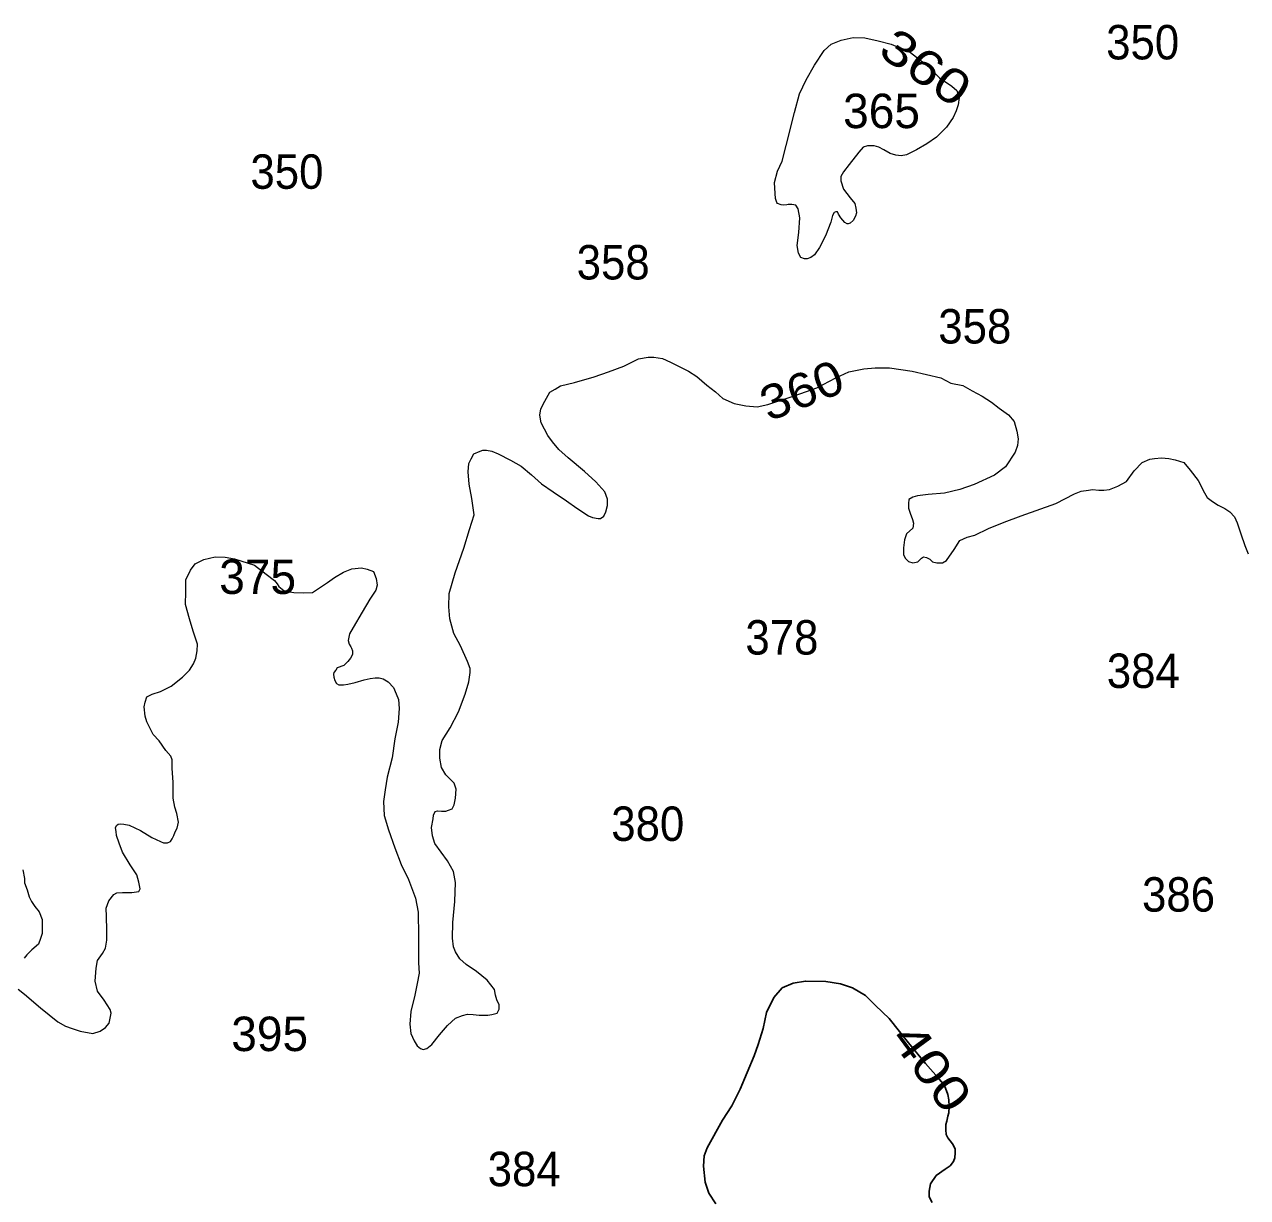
# Model space of a CAD drawing. Extents: x 445.4 to 500, y 8728.7 to 8784.
# Drawn here: x 452.12 to 457.8, y 8746.58 to 8752.03 of the extents above; entities that cross this region are included whole.
import ezdxf
from ezdxf.enums import TextEntityAlignment as Align

# ---------------------------------------------------------------- set-up
doc = ezdxf.new("R2010")
doc.units = 0
doc.header["$LTSCALE"] = 0.064
doc.layers.add('1', color=7, linetype='Continuous', lineweight=25)
doc.layers.add('2', color=7, linetype='Continuous', lineweight=13)
doc.layers.add('21', color=7, linetype='Continuous')
doc.layers.add('61', color=7, linetype='Continuous')

msp = doc.modelspace()

# ---------------------------------------------------------------- linework, layer by layer
at = {"layer": '1'}
msp.add_lwpolyline([(456.3384, 8746.5592), (456.3247, 8746.5846), (456.3247, 8746.6118), (456.3306, 8746.645), (456.3579, 8746.6839), (456.3989, 8746.7132), (456.4223, 8746.7288), (456.4379, 8746.7502), (456.4438, 8746.7658), (456.4458, 8746.7892), (456.4458, 8746.8087), (456.434, 8746.832), (456.4126, 8746.8587), (456.4048, 8746.8743), (456.4028, 8746.8958), (456.4028, 8746.9211), (456.4067, 8746.9367), (456.4126, 8746.9601), (456.4165, 8746.9757), (456.4184, 8747.0049), (456.4165, 8747.0361), (456.4126, 8747.0614), (456.397, 8747.1023), (456.3674, 8747.1384), (456.3089, 8747.2047), (456.2288, 8747.3002), (456.139, 8747.4132), (456.0765, 8747.4736), (456.0292, 8747.5212), (455.9686, 8747.5562), (455.914, 8747.5757), (455.8456, 8747.5855), (455.75, 8747.5874), (455.6933, 8747.5777), (455.6426, 8747.5562), (455.6035, 8747.5114), (455.5703, 8747.4413), (455.5547, 8747.3672), (455.5313, 8747.2932), (455.5118, 8747.2405), (455.447, 8747.0854), (455.4079, 8747.0075), (455.365, 8746.9412), (455.2944, 8746.8133), (455.2807, 8746.7763), (455.2768, 8746.7276), (455.2846, 8746.6536), (455.3022, 8746.6029), (455.3335, 8746.5522)], dxfattribs=at)
at = {"layer": '2'}
msp.add_lwpolyline([(455.6105, 8751.2472), (455.6069, 8751.2989), (455.6213, 8751.3507), (455.6427, 8751.3971), (455.6606, 8751.4703), (455.7, 8751.6228), (455.7232, 8751.7103), (455.7536, 8751.7745), (455.793, 8751.8441), (455.8379, 8751.9111), (455.8701, 8751.9414), (455.9166, 8751.9593), (455.972, 8751.9718), (456.0257, 8751.97), (456.0882, 8751.9557), (456.149, 8751.9414), (456.2385, 8751.9022), (456.3243, 8751.8361), (456.3726, 8751.7844), (456.4298, 8751.7451), (456.4531, 8751.7255), (456.4638, 8751.6933), (456.4602, 8751.6594), (456.4513, 8751.6309), (456.437, 8751.6005), (456.4054, 8751.5547), (456.3589, 8751.5083), (456.3142, 8751.4779), (456.2659, 8751.4494), (456.2194, 8751.4262), (456.1944, 8751.4226), (456.1711, 8751.4244), (456.1443, 8751.4333), (456.1139, 8751.4494), (456.0906, 8751.4619), (456.0692, 8751.469), (456.0388, 8751.469), (456.0191, 8751.4619), (455.9977, 8751.4387), (455.953, 8751.3816), (455.9279, 8751.3476), (455.9154, 8751.3262), (455.9154, 8751.3066), (455.9279, 8751.2673), (455.9583, 8751.2263), (455.9797, 8751.2), (455.9851, 8751.1786), (455.9869, 8751.1572), (455.9833, 8751.1411), (455.9726, 8751.1215), (455.9583, 8751.109), (455.9493, 8751.1054), (455.944, 8751.1054), (455.9332, 8751.1125), (455.9154, 8751.134), (455.9046, 8751.1518), (455.8993, 8751.1625), (455.8921, 8751.1625), (455.8832, 8751.159), (455.876, 8751.1447), (455.8689, 8751.1143), (455.8438, 8751.0501), (455.8152, 8750.9965), (455.792, 8750.9626), (455.7759, 8750.9501), (455.758, 8750.943), (455.7455, 8750.943), (455.7294, 8750.9501), (455.7187, 8750.9698), (455.7115, 8751.0055), (455.7204, 8751.0661), (455.724, 8751.134), (455.7161, 8751.1753), (455.7053, 8751.1932), (455.6875, 8751.1967), (455.6696, 8751.1967), (455.6642, 8751.1949), (455.6499, 8751.1932), (455.6374, 8751.1949), (455.6213, 8751.2003), (455.6177, 8751.2056), (455.6106, 8751.2235)], close=True, dxfattribs=at)
for points in [[(454.0183, 8748.262), (454.0141, 8748.3018), (454.0204, 8748.3417), (454.0225, 8748.3584), (454.031, 8748.3752), (454.0415, 8748.3794), (454.0604, 8748.3773), (454.0793, 8748.3773), (454.0919, 8748.3815), (454.1087, 8748.3873), (454.1192, 8748.4062), (454.1255, 8748.4376), (454.1276, 8748.4795), (454.1192, 8748.5068), (454.1024, 8748.5236), (454.0793, 8748.5466), (454.0604, 8748.5802), (454.052, 8748.6242), (454.052, 8748.664), (454.0625, 8748.706), (454.1003, 8748.7647), (454.1381, 8748.838), (454.1696, 8748.9211), (454.1864, 8748.9777), (454.1927, 8749.0218), (454.1927, 8749.0406), (454.1801, 8749.0721), (454.1486, 8749.1455), (454.1171, 8749.2021), (454.0982, 8749.2712), (454.094, 8749.3272), (454.0961, 8749.388), (454.1234, 8749.4844), (454.1633, 8749.5997), (454.1906, 8749.6857), (454.2117, 8749.754), (454.2012, 8749.8295), (454.1886, 8749.8966), (454.1844, 8749.9532), (454.1865, 8749.993), (454.197, 8750.014), (454.2096, 8750.0371), (454.239, 8750.0496), (454.2516, 8750.0538), (454.2684, 8750.0538), (454.2936, 8750.0496), (454.323, 8750.0371), (454.3797, 8750.0077), (454.4301, 8749.9805), (454.4784, 8749.9406), (454.5246, 8749.8987), (454.5793, 8749.861), (454.6402, 8749.819), (454.6885, 8749.7855), (454.7431, 8749.7498), (454.762, 8749.7415), (454.7872, 8749.7373), (454.7977, 8749.7373), (454.8145, 8749.7477), (454.8229, 8749.7687), (454.8313, 8749.7981), (454.8313, 8749.8274), (454.8187, 8749.861), (454.7767, 8749.9071), (454.7242, 8749.9553), (454.6486, 8750.0182), (454.6045, 8750.058), (454.5751, 8750.0937), (454.554, 8750.123), (454.5225, 8750.1817), (454.5165, 8750.2166), (454.5207, 8750.2459), (454.5396, 8750.2816), (454.5627, 8750.3235), (454.5879, 8750.3382), (454.6131, 8750.3528), (454.6782, 8750.3696), (454.7686, 8750.3948), (454.8358, 8750.4178), (454.9072, 8750.4451), (454.9744, 8750.4786), (455.0206, 8750.487), (455.0458, 8750.487), (455.0857, 8750.4807), (455.1235, 8750.4639), (455.1634, 8750.443), (455.2076, 8750.422), (455.2454, 8750.3969), (455.2927, 8750.3572), (455.3327, 8750.3258), (455.3663, 8750.2943), (455.4188, 8750.2713), (455.4734, 8750.2608), (455.5259, 8750.2566), (455.5763, 8750.2671), (455.7023, 8750.309), (455.8032, 8750.3446), (455.8914, 8750.3908), (455.9523, 8750.418), (456.0216, 8750.4327), (456.0741, 8750.4369)], [(456.0741, 8750.4369), (456.1413, 8750.4369), (456.2456, 8750.4222), (456.3801, 8750.3908), (456.4263, 8750.3656), (456.4809, 8750.3551), (456.525, 8750.33), (456.5712, 8750.3048), (456.6153, 8750.2776), (456.651, 8750.2503), (456.693, 8750.2189), (456.7203, 8750.1874), (456.7329, 8750.1434), (456.7392, 8750.1077), (456.735, 8750.0763), (456.7245, 8750.0449), (456.6805, 8749.9768), (456.628, 8749.9391), (456.5335, 8749.8951), (456.4684, 8749.872), (456.397, 8749.8552), (456.3213, 8749.8489), (456.2709, 8749.8417), (456.2499, 8749.8354), (456.231, 8749.8249), (456.2289, 8749.806), (456.2289, 8749.7851), (456.2373, 8749.762), (456.2478, 8749.7326), (456.252, 8749.7159), (456.2499, 8749.6928), (456.2205, 8749.6656), (456.21, 8749.6383), (456.2058, 8749.6006), (456.2058, 8749.5775), (456.2058, 8749.5691), (456.2142, 8749.5523), (456.2289, 8749.5377), (456.2499, 8749.5314), (456.273, 8749.5356), (456.2898, 8749.5523), (456.2982, 8749.5586), (456.3129, 8749.5565), (456.3276, 8749.5482), (456.3402, 8749.5356), (456.3612, 8749.5314), (456.3865, 8749.5314), (456.4054, 8749.5419), (456.4411, 8749.5922), (456.4684, 8749.6341), (456.502, 8749.6509), (456.5377, 8749.6593), (456.6007, 8749.6907), (456.6742, 8749.7201), (456.7519, 8749.7494), (456.9137, 8749.806), (456.9998, 8749.8521), (457.0313, 8749.8647), (457.0649, 8749.8689), (457.0838, 8749.871), (457.1132, 8749.8689), (457.1363, 8749.8689), (457.1636, 8749.871), (457.2014, 8749.8878), (457.2413, 8749.9087), (457.2779, 8749.9584), (457.3142, 8749.9976), (457.3504, 8750.0127), (457.3716, 8750.0157), (457.4048, 8750.0187), (457.4381, 8750.0157), (457.4683, 8750.0097), (457.5076, 8749.9976), (457.5378, 8749.9614), (457.5741, 8749.9131), (457.6043, 8749.8558), (457.6164, 8749.8347), (457.6406, 8749.8166), (457.6678, 8749.7985), (457.698, 8749.7834), (457.7222, 8749.7683), (457.7433, 8749.7442), (457.7554, 8749.7171), (457.7736, 8749.6658), (457.7917, 8749.6115), (457.8068, 8749.5723)], [(452.3441, 8747.3675), (452.3819, 8747.3549), (452.4407, 8747.3444), (452.4743, 8747.3549), (452.4995, 8747.3717), (452.5163, 8747.3927), (452.5247, 8747.4388), (452.5205, 8747.4555), (452.4932, 8747.4996), (452.4617, 8747.5415), (452.4512, 8747.5876), (452.4554, 8747.6484), (452.4617, 8747.6841), (452.4848, 8747.7155), (452.4995, 8747.7407), (452.5058, 8747.7784), (452.5058, 8747.8245), (452.5037, 8747.8874), (452.5019, 8747.9264), (452.5145, 8747.96), (452.5376, 8747.9893), (452.5523, 8747.9977), (452.5775, 8747.9998), (452.6007, 8747.9998), (452.6217, 8747.9998), (452.6532, 8748.004), (452.6595, 8748.0166), (452.6532, 8748.048), (452.6448, 8748.0816), (452.6133, 8748.1277), (452.5775, 8748.1864), (452.5628, 8748.2283), (452.5502, 8748.2639), (452.5481, 8748.2828), (452.546, 8748.2996), (452.5502, 8748.3101), (452.5586, 8748.3164), (452.5691, 8748.3185), (452.5838, 8748.3164), (452.6091, 8748.3122), (452.6616, 8748.287), (452.7141, 8748.2556), (452.7351, 8748.2451), (452.754, 8748.2367), (452.7687, 8748.2304), (452.7876, 8748.2304), (452.8002, 8748.2367), (452.8086, 8748.2493), (452.817, 8748.2639), (452.8233, 8748.2807), (452.8317, 8748.2975), (452.838, 8748.3268), (452.8298, 8748.3658), (452.8214, 8748.3952), (452.813, 8748.4371), (452.813, 8748.5105), (452.8088, 8748.5776), (452.8088, 8748.6153), (452.8025, 8748.6321), (452.7794, 8748.6593), (452.7479, 8748.7034), (452.7206, 8748.7327), (452.6912, 8748.7927), (452.6828, 8748.8179), (452.6786, 8748.8619), (452.6828, 8748.8829), (452.6912, 8748.908), (452.7164, 8748.9206), (452.7542, 8748.9332), (452.8046, 8748.9583), (452.8572, 8749.0003), (452.8887, 8749.0317), (452.9076, 8749.0611), (452.9181, 8749.0883), (452.9244, 8749.1219), (452.9265, 8749.1533), (452.9058, 8749.2135), (452.889, 8749.2701), (452.8701, 8749.3371), (452.8722, 8749.3958), (452.8722, 8749.4524), (452.8932, 8749.4965), (452.9163, 8749.5258), (452.9562, 8749.5468), (453.0087, 8749.5594), (453.0549, 8749.5573), (453.099, 8749.5489), (453.1914, 8749.5195), (453.246, 8749.4776), (453.2838, 8749.4483), (453.2964, 8749.4336), (453.3048, 8749.421), (453.328, 8749.4021), (453.3448, 8749.3979), (453.3742, 8749.3937), (453.4204, 8749.3917), (453.4603, 8749.3937), (453.4834, 8749.4084), (453.5296, 8749.4399), (453.5632, 8749.4629), (453.6052, 8749.4881)], [(453.6052, 8749.4881), (453.643, 8749.5028), (453.6877, 8749.5072), (453.715, 8749.5009), (453.7444, 8749.4904), (453.757, 8749.4589), (453.7612, 8749.4275), (453.7549, 8749.4044), (453.7276, 8749.3625), (453.6919, 8749.3017), (453.6499, 8749.2304), (453.6331, 8749.2011), (453.6289, 8749.1864), (453.6268, 8749.1696), (453.631, 8749.1529), (453.6394, 8749.1403), (453.6415, 8749.134), (453.6457, 8749.1214), (453.6457, 8749.1067), (453.6436, 8749.0984), (453.6373, 8749.0879), (453.6247, 8749.0732), (453.6058, 8749.0543), (453.5747, 8749.0424), (453.5684, 8749.0319), (453.56, 8749.0215), (453.5579, 8749.0131), (453.56, 8749.0005), (453.5642, 8748.9837), (453.5726, 8748.9711), (453.5831, 8748.9649), (453.6041, 8748.9649), (453.6251, 8748.967), (453.6587, 8748.9753), (453.7007, 8748.9879), (453.728, 8748.9942), (453.7511, 8748.9963), (453.77, 8748.9963), (453.789, 8748.9921), (453.8121, 8748.9774), (453.8373, 8748.9523), (453.8499, 8748.9229), (453.8604, 8748.8957), (453.8625, 8748.8537), (453.8583, 8748.7909), (453.8436, 8748.7133), (453.831, 8748.6252), (453.8079, 8748.5355), (453.7974, 8748.4768), (453.7911, 8748.4223), (453.7932, 8748.3573), (453.8142, 8748.2902), (453.8436, 8748.2063), (453.873, 8748.1288), (453.9068, 8748.0603), (453.9383, 8747.9722), (453.9509, 8747.9072), (453.953, 8747.7961), (453.953, 8747.6724), (453.9554, 8747.6248), (453.947, 8747.5765), (453.9365, 8747.522), (453.9176, 8747.4466), (453.9134, 8747.3879), (453.9176, 8747.3438), (453.9323, 8747.3103), (453.947, 8747.2872), (453.9617, 8747.2747), (453.9743, 8747.2705), (453.9911, 8747.2747), (454.0142, 8747.2935), (454.0499, 8747.3376), (454.0877, 8747.3816), (454.1255, 8747.4151), (454.157, 8747.4277), (454.1801, 8747.434), (454.2075, 8747.4319), (454.2348, 8747.4298), (454.2747, 8747.4298), (454.2936, 8747.4319), (454.3188, 8747.4382), (454.3272, 8747.4571), (454.3272, 8747.478), (454.3167, 8747.5011), (454.3104, 8747.522), (454.3062, 8747.5493), (454.2726, 8747.5912), (454.2221, 8747.6319), (454.1738, 8747.6654), (454.1444, 8747.6906), (454.1255, 8747.7241), (454.115, 8747.7472), (454.1108, 8747.787), (454.1129, 8747.8604), (454.1213, 8747.9568), (454.1255, 8748.0461), (454.115, 8748.0964), (454.0877, 8748.1467), (454.0583, 8748.1865), (454.0289, 8748.2264), (454.0183, 8748.262)], [(452.1146, 8748.1046), (452.123, 8748.0647), (452.123, 8748.0438), (452.1356, 8748.0123), (452.144, 8747.9788), (452.1545, 8747.9578), (452.1713, 8747.9348), (452.1902, 8747.9096), (452.2049, 8747.874), (452.2049, 8747.8383), (452.2049, 8747.809), (452.1965, 8747.7859), (452.1881, 8747.7587), (452.1571, 8747.7323), (452.134, 8747.7092), (452.1214, 8747.6945)], [(452.0941, 8747.5499), (452.1235, 8747.5268), (452.197, 8747.4639), (452.2769, 8747.3989), (452.3126, 8747.378), (452.3441, 8747.3675)]]:
    msp.add_lwpolyline(points, dxfattribs=at)

# ---------------------------------------------------------------- texts
at = {"layer": '21', "width": 0.95}
for s, p in [('350', (457.1474, 8751.8701)), ('350', (453.1723, 8751.2689)), ('358', (454.6878, 8750.8476)), ('358', (456.3676, 8750.5501)), ('378', (455.4715, 8749.1048)), ('384', (457.1504, 8748.9496)), ('380', (454.8485, 8748.239)), ('386', (457.314, 8747.9103)), ('384', (454.2744, 8746.6347))]:
    msp.add_text(s, height=0.16, dxfattribs=at).set_placement(p)
at = {"layer": '21'}
for s, p in [('365', (455.9254, 8751.5508)), ('375', (453.0274, 8749.3864)), ('395', (453.0832, 8747.2625))]:
    msp.add_text(s, height=0.16, dxfattribs=at).set_placement(p)
at = {"layer": '61'}
for s, rotation, width, p in [('360', 325.212, 1.25, (456.2639, 8751.7674)), ('360', 21.634, 1.1, (455.7625, 8750.2585)), ('400', 306.245, 1.25, (456.2726, 8747.1398))]:
    msp.add_text(s, height=0.16, rotation=rotation, dxfattribs=dict(at, width=width)).set_placement(p, align=Align.CENTER)

doc.saveas('drawing.dxf')
